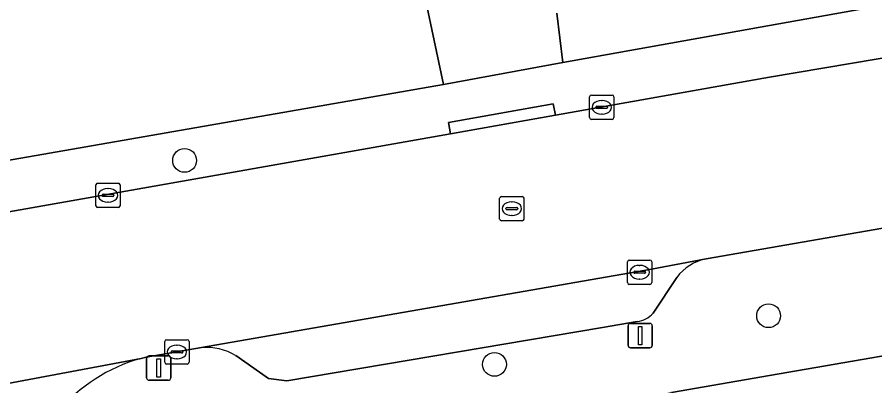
# Model space of a CAD drawing. Extents: x 162879 to 165540, y 384011 to 385181.
# Drawn here: x 163969.04 to 164004.33, y 384694.39 to 384709.55 of the extents above; entities that cross this region are included whole.
import ezdxf

# ---------------------------------------------------------------- set-up
doc = ezdxf.new("R2010")
doc.units = 0
for name, color, linetype in [('IMGEO_Boom', 7, 'Continuous'), ('IMGEO_Erf', 7, 'Continuous'), ('IMGEO_Kolk', 7, 'Continuous'), ('IMGEO_Lichtmast', 7, 'Continuous'), ('IMGEO_Parkeervlak_open', 7, 'Continuous'), ('IMGEO_Rijbaan_lokaal_gesloten', 7, 'Continuous'), ('IMGEO_Rijbaan_lokaal_open', 7, 'Continuous'), ('IMGEO_Rioolput', 7, 'Continuous'), ('IMGEO_Voetpad_open', 7, 'Continuous')]:
    doc.layers.add(name, color=color, linetype=linetype)

msp = doc.modelspace()

# ---------------------------------------------------------------- linework, layer by layer
at = {"layer": 'IMGEO_Boom'}
for centre in [(163975.934, 384703.662), (163999.962, 384697.274), (163988.683, 384695.274)]:
    msp.add_circle(centre, 0.489, dxfattribs=at)
at = {"layer": 'IMGEO_Erf'}
for points in [[(163991.249, 384709.715), (163991.5, 384707.688), (164000, 384709.209), (164024.805, 384713.649), (164024.638, 384714.407), (164048.177, 384718.648), (164048.126, 384718.798), (164048.199, 384718.811), (164051.04, 384719.309), (164054.811, 384719.97), (164057.941, 384720.519), (164077.317, 384723.921), (164085.816, 384725.283), (164087.894, 384725.618), (164088.157, 384724.553), (164118.206, 384729.824), (164114.812, 384750)], [(163919.751, 384699.84), (163920.553, 384695.282), (163986.591, 384706.78), (163985.478, 384712.034)], [(164017.473, 384697.828), (164000, 384694.815), (163995.971, 384694.12), (163996.471, 384691.243), (163999.104, 384691.7), (164000, 384686.548), (163997.553, 384686.123), (163997.941, 384683.717), (164000.294, 384684.097), (164001.072, 384679.274), (164001.885, 384674.241), (163999.537, 384673.834), (163999.892, 384671.638), (164002.24, 384672.045), (164003.037, 384667.111), (164000.685, 384666.731), (164000.76, 384666.3), (164011.461, 384668.157)]]:
    msp.add_lwpolyline(points, dxfattribs=at)
at = {"layer": 'IMGEO_Kolk'}
for p, q in [((163992.597, 384705.42), (163992.597, 384706.272)), ((163992.672, 384706.346), (163993.524, 384706.346)), ((163993.085, 384706.126), (163993.11, 384706.126)), ((163993.598, 384706.272), (163993.598, 384705.42)), ((163992.856, 384705.84), (163992.856, 384705.852)), ((163993.294, 384705.803), (163992.896, 384705.803)), ((163992.899, 384705.889), (163993.297, 384705.889)), ((163993.34, 384705.852), (163993.34, 384705.84)), ((163993.108, 384705.566), (163993.083, 384705.566)), ((163993.524, 384705.346), (163992.672, 384705.346)), ((163972.282, 384701.8), (163972.282, 384702.652)), ((163972.357, 384702.726), (163973.209, 384702.726)), ((163973.283, 384702.652), (163973.283, 384701.8)), ((163972.541, 384702.22), (163972.541, 384702.232)), ((163972.584, 384702.269), (163972.982, 384702.269)), ((163972.77, 384702.506), (163972.795, 384702.506)), ((163973.025, 384702.232), (163973.025, 384702.22)), ((163972.979, 384702.183), (163972.581, 384702.183)), ((163972.793, 384701.946), (163972.768, 384701.946)), ((163973.209, 384701.726), (163972.357, 384701.726)), ((163994.155, 384698.638), (163994.155, 384699.49)), ((163994.23, 384699.564), (163995.082, 384699.564)), ((163995.156, 384699.49), (163995.156, 384698.638)), ((163994.414, 384699.058), (163994.414, 384699.07)), ((163994.457, 384699.107), (163994.855, 384699.107)), ((163994.643, 384699.344), (163994.668, 384699.344)), ((163994.898, 384699.07), (163994.898, 384699.058)), ((163994.852, 384699.021), (163994.454, 384699.021)), ((163994.666, 384698.784), (163994.641, 384698.784)), ((163995.082, 384698.564), (163994.23, 384698.564)), ((163975.191, 384696.286), (163976.043, 384696.286)), ((163975.116, 384695.36), (163975.116, 384696.212)), ((163975.604, 384696.066), (163975.629, 384696.066)), ((163976.117, 384696.212), (163976.117, 384695.36)), ((163975.375, 384695.78), (163975.375, 384695.792)), ((163975.813, 384695.743), (163975.415, 384695.743)), ((163975.418, 384695.829), (163975.816, 384695.829)), ((163975.859, 384695.792), (163975.859, 384695.78)), ((163976.043, 384695.286), (163975.191, 384695.286)), ((163975.627, 384695.506), (163975.602, 384695.506))]:
    msp.add_line(p, q, dxfattribs=at)
for points in [[(163992.597, 384705.42), (163992.597, 384706.272)], [(163992.672, 384706.346), (163993.524, 384706.346)], [(163993.598, 384706.272), (163993.598, 384705.42)], [(163993.524, 384705.346), (163992.672, 384705.346)], [(163972.282, 384701.8), (163972.282, 384702.652)], [(163972.357, 384702.726), (163973.209, 384702.726)], [(163973.283, 384702.652), (163973.283, 384701.8)], [(163973.209, 384701.726), (163972.357, 384701.726)], [(163994.155, 384698.638), (163994.155, 384699.49)], [(163994.23, 384699.564), (163995.082, 384699.564)], [(163995.156, 384699.49), (163995.156, 384698.638)], [(163995.082, 384698.564), (163994.23, 384698.564)], [(163975.191, 384696.286), (163976.043, 384696.286)], [(163975.116, 384695.36), (163975.116, 384696.212)], [(163976.117, 384696.212), (163976.117, 384695.36)], [(163976.043, 384695.286), (163975.191, 384695.286)]]:
    msp.add_lwpolyline(points, dxfattribs=at)
for centre, radius, start, end in [((163992.674, 384706.27), 0.0765, 91.552, 178.448), ((163992.674, 384706.27), 0.0765, 91.552, 178.448), ((163993.522, 384706.27), 0.0765, 1.552, 88.448), ((163993.522, 384706.27), 0.0765, 1.552, 88.448), ((163992.896, 384705.849), 0.0403, 85.8775, 175.7526), ((163992.893, 384705.839), 0.0366, 178.938, 274.7102), ((163993.297, 384705.846), 0.043, 264.8664, 352.4533), ((163993.301, 384705.851), 0.0386, 1.7309, 96.639), ((163992.674, 384705.422), 0.0765, 181.552, 268.448), ((163992.674, 384705.422), 0.0765, 181.552, 268.448), ((163993.522, 384705.422), 0.0765, 271.552, 358.448), ((163993.522, 384705.422), 0.0765, 271.552, 358.448), ((163972.359, 384702.65), 0.0765, 91.552, 178.448), ((163972.359, 384702.65), 0.0765, 91.552, 178.448), ((163973.207, 384702.65), 0.0765, 1.552, 88.448), ((163973.207, 384702.65), 0.0765, 1.552, 88.448), ((163972.581, 384702.229), 0.0403, 85.8775, 175.7526), ((163972.578, 384702.219), 0.0366, 178.938, 274.7102), ((163972.982, 384702.226), 0.043, 264.8664, 352.4533), ((163972.986, 384702.231), 0.0386, 1.7309, 96.639), ((163972.359, 384701.802), 0.0765, 181.552, 268.448), ((163972.359, 384701.802), 0.0765, 181.552, 268.448), ((163973.207, 384701.802), 0.0765, 271.552, 358.448), ((163973.207, 384701.802), 0.0765, 271.552, 358.448), ((163994.232, 384699.488), 0.0765, 91.552, 178.448), ((163994.232, 384699.488), 0.0765, 91.552, 178.448), ((163995.08, 384699.488), 0.0765, 1.552, 88.448), ((163995.08, 384699.488), 0.0765, 1.552, 88.448), ((163994.454, 384699.067), 0.0403, 85.8775, 175.7526), ((163994.451, 384699.057), 0.0366, 178.938, 274.7102), ((163994.855, 384699.064), 0.043, 264.8664, 352.4533), ((163994.859, 384699.069), 0.0386, 1.7309, 96.639), ((163994.232, 384698.64), 0.0765, 181.552, 268.448), ((163994.232, 384698.64), 0.0765, 181.552, 268.448), ((163995.08, 384698.64), 0.0765, 271.552, 358.448), ((163995.08, 384698.64), 0.0765, 271.552, 358.448), ((163975.193, 384696.21), 0.0765, 91.552, 178.448), ((163975.193, 384696.21), 0.0765, 91.552, 178.448), ((163976.041, 384696.21), 0.0765, 1.552, 88.448), ((163976.041, 384696.21), 0.0765, 1.552, 88.448), ((163975.415, 384695.789), 0.0403, 85.8775, 175.7526), ((163975.412, 384695.779), 0.0366, 178.938, 274.7102), ((163975.816, 384695.786), 0.043, 264.8664, 352.4533), ((163975.82, 384695.791), 0.0386, 1.7309, 96.639), ((163975.193, 384695.362), 0.0765, 181.552, 268.448), ((163975.193, 384695.362), 0.0765, 181.552, 268.448), ((163976.041, 384695.362), 0.0765, 271.552, 358.448), ((163976.041, 384695.362), 0.0765, 271.552, 358.448)]:
    msp.add_arc(centre, radius, start, end, dxfattribs=at)
for centre, major_axis, ratio, start_param, end_param in [((163993.084, 384705.846), (-0.387, 0.002), 0.722429, 4.712389, 7.853982), ((163993.109, 384705.846), (-0.39, 0.002), 0.717154, 1.570796, 4.712389), ((163972.769, 384702.226), (-0.387, 0.002), 0.722429, 4.712389, 7.853982), ((163972.794, 384702.226), (-0.39, 0.002), 0.717154, 1.570796, 4.712389), ((163994.642, 384699.064), (-0.387, 0.002), 0.722429, 4.712389, 7.853982), ((163994.667, 384699.064), (-0.39, 0.002), 0.717154, 1.570796, 4.712389), ((163975.603, 384695.786), (-0.387, 0.002), 0.722429, 4.712389, 7.853982), ((163975.628, 384695.786), (-0.39, 0.002), 0.717154, 1.570796, 4.712389)]:
    msp.add_ellipse(centre, major_axis=major_axis, ratio=ratio, start_param=start_param, end_param=end_param, dxfattribs=at)
at = {"layer": 'IMGEO_Lichtmast'}
for p, q in [((163994.283, 384696.956), (163995.073, 384696.956)), ((163995.073, 384696.956), (163994.283, 384696.956)), ((163994.183, 384696.056), (163994.183, 384696.856)), ((163994.183, 384696.856), (163994.183, 384696.056)), ((163995.173, 384696.856), (163995.173, 384696.056)), ((163995.173, 384696.056), (163995.173, 384696.856)), ((163995.073, 384695.956), (163994.283, 384695.956)), ((163994.283, 384695.956), (163995.073, 384695.956)), ((163974.373, 384694.721), (163974.373, 384695.521)), ((163974.373, 384695.521), (163974.373, 384694.721)), ((163974.473, 384695.621), (163975.263, 384695.621)), ((163975.263, 384695.621), (163974.473, 384695.621)), ((163975.363, 384695.521), (163975.363, 384694.721)), ((163975.363, 384694.721), (163975.363, 384695.521)), ((163975.263, 384694.621), (163974.473, 384694.621)), ((163974.473, 384694.621), (163975.263, 384694.621))]:
    msp.add_line(p, q, dxfattribs=at)
for points in [[(163994.603, 384696.831), (163994.753, 384696.831), (163994.753, 384696.081), (163994.603, 384696.081), (163994.603, 384696.831)], [(163974.793, 384695.496), (163974.943, 384695.496), (163974.943, 384694.746), (163974.793, 384694.746), (163974.793, 384695.496)]]:
    msp.add_lwpolyline(points, dxfattribs=at)
for centre, start, end in [((163994.283, 384696.856), 90, 180), ((163994.283, 384696.856), 90, 180), ((163995.073, 384696.856), 0, 90), ((163995.073, 384696.856), 360, 90), ((163994.283, 384696.056), 180, 270), ((163994.283, 384696.056), 180, 270), ((163995.073, 384696.056), 270, 0), ((163995.073, 384696.056), 270, 0), ((163974.473, 384695.521), 90, 180), ((163974.473, 384695.521), 90, 180), ((163975.263, 384695.521), 0, 90), ((163975.263, 384695.521), 360, 90), ((163974.473, 384694.721), 180, 270), ((163974.473, 384694.721), 180, 270), ((163975.263, 384694.721), 270, 0), ((163975.263, 384694.721), 270, 0)]:
    msp.add_arc(centre, 0.1, start, end, dxfattribs=at)
at = {"layer": 'IMGEO_Parkeervlak_open'}
for points in [[(163997.389, 384699.611), (163995.143, 384699.195), (163976.632, 384695.961)], [(163995.211, 384697.383), (163996.182, 384698.848)], [(163978.035, 384695.636), (163979.381, 384694.691), (163980.141, 384694.592), (163993.126, 384696.791), (163994.552, 384697.035)]]:
    msp.add_lwpolyline(points, dxfattribs=at)
for centre, radius, start, end in [((163997.772, 384697.67), 1.979, 101.1481, 143.4496), ((163994.444, 384698.038), 1.009, 276.1568, 319.5179), ((163976.83, 384693.627), 2.343, 59.0578, 94.8576)]:
    msp.add_arc(centre, radius, start, end, dxfattribs=at)
at = {"layer": 'IMGEO_Rijbaan_lokaal_gesloten'}
msp.add_lwpolyline([(164024.385, 384711.216), (164000, 384707.088), (163991.189, 384705.522), (163986.876, 384704.755), (163920.933, 384693.119), (163915.898, 384692.25), (163889.259, 384687.653), (163890.452, 384680.811), (163902.182, 384682.838), (163953.722, 384691.743), (163957.391, 384692.377), (163974.141, 384695.52), (163974.356, 384695.564), (163976.632, 384695.961), (163995.143, 384699.195), (163997.389, 384699.611), (164015.802, 384702.806)], dxfattribs=at)
at = {"layer": 'IMGEO_Rijbaan_lokaal_open'}
for points in [[(163985.478, 384712.034), (163986.591, 384706.78), (163991.5, 384707.688), (163991.249, 384709.715)], [(163974.141, 384695.52), (163957.391, 384692.377)]]:
    msp.add_lwpolyline(points, dxfattribs=at)
msp.add_arc((163976.002, 384688.873), 6.902, 105.6427, 173.7305, dxfattribs=at)
at = {"layer": 'IMGEO_Rioolput'}
for p, q in [((163988.897, 384701.252), (163988.897, 384702.104)), ((163988.972, 384702.178), (163989.824, 384702.178)), ((163989.385, 384701.958), (163989.41, 384701.958)), ((163989.898, 384702.104), (163989.898, 384701.252)), ((163989.156, 384701.672), (163989.156, 384701.684)), ((163989.594, 384701.635), (163989.196, 384701.635)), ((163989.199, 384701.721), (163989.597, 384701.721)), ((163989.64, 384701.684), (163989.64, 384701.672)), ((163989.824, 384701.178), (163988.972, 384701.178)), ((163989.408, 384701.398), (163989.383, 384701.398))]:
    msp.add_line(p, q, dxfattribs=at)
for points in [[(163988.897, 384701.252), (163988.897, 384702.104)], [(163988.972, 384702.178), (163989.824, 384702.178)], [(163989.898, 384702.104), (163989.898, 384701.252)], [(163989.824, 384701.178), (163988.972, 384701.178)]]:
    msp.add_lwpolyline(points, dxfattribs=at)
for centre, radius, start, end in [((163988.974, 384702.102), 0.0765, 91.552, 178.448), ((163988.974, 384702.102), 0.0765, 91.552, 178.448), ((163989.822, 384702.102), 0.0765, 1.552, 88.448), ((163989.822, 384702.102), 0.0765, 1.552, 88.448), ((163989.196, 384701.681), 0.0403, 85.8775, 175.7526), ((163989.193, 384701.671), 0.0366, 178.938, 274.7102), ((163989.597, 384701.678), 0.043, 264.8664, 352.4533), ((163989.601, 384701.683), 0.0386, 1.7309, 96.639), ((163988.974, 384701.254), 0.0765, 181.552, 268.448), ((163988.974, 384701.254), 0.0765, 181.552, 268.448), ((163989.822, 384701.254), 0.0765, 271.552, 358.448), ((163989.822, 384701.254), 0.0765, 271.552, 358.448)]:
    msp.add_arc(centre, radius, start, end, dxfattribs=at)
for centre, major_axis, ratio, start_param, end_param in [((163989.384, 384701.678), (-0.387, 0.002), 0.722429, 4.712389, 7.853982), ((163989.409, 384701.678), (-0.39, 0.002), 0.717154, 1.570796, 4.712389)]:
    msp.add_ellipse(centre, major_axis=major_axis, ratio=ratio, start_param=start_param, end_param=end_param, dxfattribs=at)
at = {"layer": 'IMGEO_Voetpad_open'}
for points in [[(164024.385, 384711.216), (164048.762, 384715.624), (164048.199, 384718.811), (164048.126, 384718.798), (164048.177, 384718.648), (164024.638, 384714.407), (164024.805, 384713.649), (164000, 384709.209), (163991.5, 384707.688), (163986.591, 384706.78), (163920.553, 384695.282), (163915.582, 384694.452), (163886.647, 384689.276)], [(163888.646, 384687.547), (163889.259, 384687.653), (163915.898, 384692.25), (163915.808, 384692.729), (163920.843, 384693.601), (163920.933, 384693.119), (163986.876, 384704.755), (163986.786, 384705.225), (163991.099, 384705.993), (163991.189, 384705.522), (164000, 384707.088), (164024.385, 384711.216)], [(164015.802, 384702.806), (163997.389, 384699.611)], [(163996.182, 384698.848), (163995.211, 384697.383)], [(163969.141, 384689.627), (163975.405, 384690.573), (163994.473, 384693.862), (163995.971, 384694.12), (164000, 384694.815), (164017.473, 384697.828)], [(163994.552, 384697.035), (163993.126, 384696.791), (163980.141, 384694.592), (163979.381, 384694.691), (163978.035, 384695.636)], [(163976.632, 384695.961), (163974.356, 384695.564), (163974.141, 384695.52)]]:
    msp.add_lwpolyline(points, dxfattribs=at)
msp.add_lwpolyline([(163991.189, 384705.522), (163991.099, 384705.993), (163986.786, 384705.225), (163986.876, 384704.755)], close=True, dxfattribs=at)
for centre, radius, start, end in [((163997.772, 384697.67), 1.979, 101.1481, 143.4496), ((163994.444, 384698.038), 1.009, 276.1568, 319.5179), ((163976.83, 384693.627), 2.343, 59.0578, 94.8576), ((163976.002, 384688.873), 6.902, 105.6427, 173.7305)]:
    msp.add_arc(centre, radius, start, end, dxfattribs=at)

doc.saveas('drawing.dxf')
